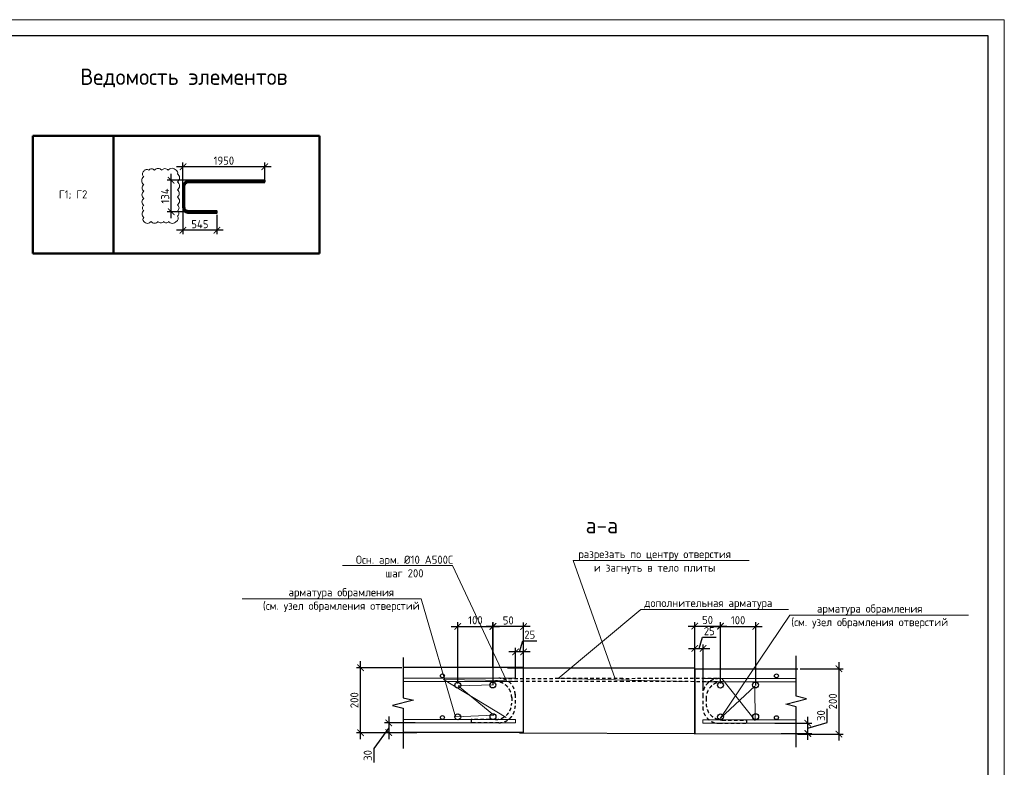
# Model space of a CAD drawing. Header units: millimetres. Extents: x -5898314 to 1055204, y -720802 to 1562611.
# Tile 308 of 362: x 53658 to 83979, y -43547 to -20532. Entities that reach past the tile are written whole.
import ezdxf
from ezdxf import colors
from ezdxf.entities.mleader import LeaderData, LeaderLine
from ezdxf.math import Vec2, Vec3

# ---------------------------------------------------------------- set-up
doc = ezdxf.new("R2010")
doc.units = ezdxf.units.MM
doc.linetypes.add('01 Штриховая _4 мм_', pattern=[6, 3.5, -2.5])
for name, color, linetype, lineweight in [('_0.5', 94, 'Continuous', 50), ('Выноски', 20, 'Continuous', 20), ('Перекрытие ж_бетон', 1, 'Continuous', 30), ('подоснова', 151, 'Continuous', 5), ('поз.', 2, 'Continuous', 25), ('размер', 1, 'Continuous', 25), ('РАЗМЕРЫ', 1, 'Continuous', 9), ('ТОНКИЕ', 7, 'Continuous', 9), ('Узлы', 7, 'Continuous', 0)]:
    doc.layers.add(name, color=color, linetype=linetype, lineweight=lineweight)
doc.layers.add('ТОЛСТЫЕ_ОСНОВНЫЕ', color=6, linetype='Continuous')
doc.styles.add('GOST-2.304_Type-B', font='GOST_Common.ttf')
doc.dimstyles.new('СПДС', dxfattribs={"dimscale": 100, "dimtxt": 2.5, "dimasz": 2, "dimexe": 1.25, "dimexo": 0, "dimtad": 1, "dimdec": 0, "dimrnd": 5, "dimtxsty": 'GOST-2.304_Type-B', "dimblk": 'ARCHTICK', "dimcen": 2.5, "dimdle": 2, "dimclrd": 1, "dimclre": 1, "dimclrt": 1, "dimadec": 0, "dimazin": 2, "dimtfac": 0.75, "dimtdec": 0, "dimtmove": 1, "dimatfit": 3, "dimfxl": 1, "dimtfillclr": 256, "dimtolj": 1, "dimarcsym": 1})

# ---------------------------------------------------------------- blocks, each defined once
blk = doc.blocks.new('*U1581')
at = {"layer": 'ТОЛСТЫЕ_ОСНОВНЫЕ', "color": 6}
blk.add_lwpolyline([(20, 5), (886, 5), (886, 415), (20, 415)], close=True, dxfattribs=at)
at = {"layer": 'ТОНКИЕ'}
blk.add_lwpolyline([(0, 0), (891, 0), (891, 420), (0, 420)], close=True, dxfattribs=at)
blk = doc.blocks.new('*T1528')
at = {"layer": 'Выноски', "color": 0, "linetype": 'ByBlock', "lineweight": 50, "transparency": 16777216}
for p, q in [((0, 0), (8834, 0)), ((0, 0), (0, -3619)), ((2484, 0), (2484, -3619)), ((8834, 0), (8834, -3619)), ((0, -3619), (8834, -3619))]:
    blk.add_line(p, q, dxfattribs=at)
at = {"layer": 'Выноски', "color": 0, "transparency": 16777216, "insert": (1242, -1810), "char_height": 250, "width": 2183.67, "attachment_point": 5, "style": 'GOST-2.304_Type-B'}
blk.add_mtext('Г1; Г2', dxfattribs=at)
blk = doc.blocks.new('_ArchTick')
at = {"color": 0, "linetype": 'ByBlock', "const_width": 0.15}
blk.add_lwpolyline([(-0.5, -0.5), (0.5, 0.5)], dxfattribs=at)
blk = doc.blocks.new('*D1529')
at = {"layer": 'DEFPOINTS', "color": 0, "lineweight": 0, "transparency": 16777216}
for p in [(58687, -25057), (58687, -25657), (61203, -25482)]:
    blk.add_point(p, dxfattribs=at)
at = {"layer": 'размер', "color": 1, "lineweight": -2, "transparency": 16777216}
for p, q in [((61403, -25057), (58487, -25057)), ((58687, -25657), (58687, -24932)), ((61203, -25482), (61203, -24932))]:
    blk.add_line(p, q, dxfattribs=at)
at = {"layer": 'размер', "color": 1, "lineweight": -2, "transparency": 16777216, "xscale": 200, "yscale": 200, "zscale": 200, "rotation": 180}
blk.add_blockref('_ArchTick', (58687, -25057), dxfattribs=at)
at = {"layer": 'размер', "color": 1, "lineweight": -2, "transparency": 16777216, "xscale": 200, "yscale": 200, "zscale": 200}
blk.add_blockref('_ArchTick', (61203, -25057), dxfattribs=at)
at = {"layer": 'размер', "color": 1, "lineweight": 0, "transparency": 16777216, "insert": (59945, -24870), "char_height": 250, "attachment_point": 5, "style": 'GOST-2.304_Type-B'}
blk.add_mtext('\\A1;1950', dxfattribs=at)
blk = doc.blocks.new('*D1530')
at = {"layer": 'DEFPOINTS', "color": 0, "lineweight": 0, "transparency": 16777216}
for p in [(58687, -26176), (59728, -26537), (58687, -27014)]:
    blk.add_point(p, dxfattribs=at)
at = {"layer": 'размер', "color": 1, "lineweight": -2, "transparency": 16777216}
for p, q in [((58687, -26176), (58687, -27139)), ((59728, -26537), (59728, -27139)), ((59928, -27014), (58487, -27014))]:
    blk.add_line(p, q, dxfattribs=at)
at = {"layer": 'размер', "color": 1, "lineweight": -2, "transparency": 16777216, "xscale": 200, "yscale": 200, "zscale": 200, "rotation": 180}
blk.add_blockref('_ArchTick', (58687, -27014), dxfattribs=at)
at = {"layer": 'размер', "color": 1, "lineweight": -2, "transparency": 16777216, "xscale": 200, "yscale": 200, "zscale": 200}
blk.add_blockref('_ArchTick', (59728, -27014), dxfattribs=at)
at = {"layer": 'размер', "color": 1, "lineweight": 0, "transparency": 16777216, "insert": (59207, -26827), "char_height": 250, "attachment_point": 5, "style": 'GOST-2.304_Type-B'}
blk.add_mtext('\\A1;545', dxfattribs=at)
blk = doc.blocks.new('*D1551')
at = {"layer": 'DEFPOINTS', "color": 0, "lineweight": 0, "transparency": 16777216}
for p in [(68926, -39996), (69176, -40475), (68926, -40815)]:
    blk.add_point(p, dxfattribs=at)
at = {"layer": 'РАЗМЕРЫ', "color": 1, "lineweight": -2, "transparency": 16777216}
for p, q in [((69051, -39996), (69154, -39653)), ((69154, -39653), (69579, -39653)), ((69376, -39996), (68726, -39996)), ((68926, -40815), (68926, -39871)), ((69176, -40475), (69176, -39871))]:
    blk.add_line(p, q, dxfattribs=at)
at = {"layer": 'РАЗМЕРЫ', "color": 1, "lineweight": -2, "transparency": 16777216, "xscale": 200, "yscale": 200, "zscale": 200, "rotation": 180}
blk.add_blockref('_ArchTick', (68926, -39996), dxfattribs=at)
at = {"layer": 'РАЗМЕРЫ', "color": 1, "lineweight": -2, "transparency": 16777216, "xscale": 200, "yscale": 200, "zscale": 200}
blk.add_blockref('_ArchTick', (69176, -39996), dxfattribs=at)
at = {"layer": 'РАЗМЕРЫ', "color": 1, "lineweight": 0, "transparency": 16777216, "insert": (69366, -39465), "char_height": 250, "attachment_point": 5, "style": 'GOST-2.304_Type-B'}
blk.add_mtext('\\A1;25', dxfattribs=at)
blk = doc.blocks.new('_None')
blk = doc.blocks.new('*D1552')
at = {"layer": 'DEFPOINTS', "color": 0, "lineweight": 0, "transparency": 16777216}
for p in [(64154, -40482), (65426, -40482), (65346, -42481)]:
    blk.add_point(p, dxfattribs=at)
at = {"layer": 'РАЗМЕРЫ', "color": 1, "lineweight": -2, "transparency": 16777216}
for p, q in [((64154, -42681), (64154, -40282)), ((65426, -40482), (64029, -40482)), ((65346, -42481), (64029, -42481))]:
    blk.add_line(p, q, dxfattribs=at)
at = {"layer": 'РАЗМЕРЫ', "color": 1, "lineweight": -2, "transparency": 16777216, "xscale": 200, "yscale": 200, "zscale": 200}
for p, rotation in [((64154, -40482), 90), ((64154, -42481), 270)]:
    blk.add_blockref('_ArchTick', p, dxfattribs=dict(at, rotation=rotation))
at = {"layer": 'РАЗМЕРЫ', "color": 1, "lineweight": 0, "transparency": 16777216, "insert": (63966, -41481), "char_height": 250, "attachment_point": 5, "rotation": 90, "style": 'GOST-2.304_Type-B'}
blk.add_mtext('\\A1;200', dxfattribs=at)
blk = doc.blocks.new('*D1553')
at = {"layer": 'DEFPOINTS', "color": 0, "lineweight": 0, "transparency": 16777216}
for p in [(65840, -42180), (65022, -42481), (65887, -42481)]:
    blk.add_point(p, dxfattribs=at)
at = {"layer": 'РАЗМЕРЫ', "color": 1, "lineweight": -2, "transparency": 16777216}
for p, q in [((65022, -41980), (65022, -42681)), ((65022, -42331), (64564, -42969)), ((65840, -42180), (64897, -42180)), ((65887, -42481), (64897, -42481)), ((64564, -42969), (64564, -43394))]:
    blk.add_line(p, q, dxfattribs=at)
at = {"layer": 'РАЗМЕРЫ', "color": 1, "lineweight": -2, "transparency": 16777216, "xscale": 200, "yscale": 200, "zscale": 200}
for p, rotation in [((65022, -42180), 90), ((65022, -42481), 270)]:
    blk.add_blockref('_ArchTick', p, dxfattribs=dict(at, rotation=rotation))
at = {"layer": 'РАЗМЕРЫ', "color": 1, "lineweight": 0, "transparency": 16777216, "insert": (64377, -43182), "char_height": 250, "attachment_point": 5, "rotation": 90, "style": 'GOST-2.304_Type-B'}
blk.add_mtext('\\A1;30', dxfattribs=at)
blk = doc.blocks.new('*D1554')
at = {"layer": 'DEFPOINTS', "color": 0, "lineweight": 0, "transparency": 16777216}
for p in [(74706, -39887), (74706, -41196), (74449, -42514)]:
    blk.add_point(p, dxfattribs=at)
at = {"layer": 'РАЗМЕРЫ', "color": 1, "lineweight": -2, "transparency": 16777216}
for p, q in [((74578, -39887), (74681, -39543)), ((74681, -39543), (75106, -39543)), ((74249, -39887), (74906, -39887)), ((74449, -42514), (74449, -39762)), ((74706, -41196), (74706, -39762))]:
    blk.add_line(p, q, dxfattribs=at)
at = {"layer": 'РАЗМЕРЫ', "color": 1, "lineweight": -2, "transparency": 16777216, "xscale": 200, "yscale": 200, "zscale": 200, "rotation": 180}
blk.add_blockref('_ArchTick', (74449, -39887), dxfattribs=at)
at = {"layer": 'РАЗМЕРЫ', "color": 1, "lineweight": -2, "transparency": 16777216, "xscale": 200, "yscale": 200, "zscale": 200}
blk.add_blockref('_ArchTick', (74706, -39887), dxfattribs=at)
at = {"layer": 'РАЗМЕРЫ', "color": 1, "lineweight": 0, "transparency": 16777216, "insert": (74894, -39356), "char_height": 250, "attachment_point": 5, "style": 'GOST-2.304_Type-B'}
blk.add_mtext('\\A1;25', dxfattribs=at)
blk = doc.blocks.new('*D1555')
at = {"layer": 'DEFPOINTS', "color": 0, "lineweight": 0, "transparency": 16777216}
for p in [(77694, -40513), (77615, -42522), (78887, -42522)]:
    blk.add_point(p, dxfattribs=at)
at = {"layer": 'РАЗМЕРЫ', "color": 1, "lineweight": -2, "transparency": 16777216}
for p, q in [((78887, -40313), (78887, -42722)), ((77694, -40513), (79012, -40513)), ((77615, -42522), (79012, -42522))]:
    blk.add_line(p, q, dxfattribs=at)
at = {"layer": 'РАЗМЕРЫ', "color": 1, "lineweight": -2, "transparency": 16777216, "xscale": 200, "yscale": 200, "zscale": 200}
for p, rotation in [((78887, -40513), 90), ((78887, -42522), 270)]:
    blk.add_blockref('_ArchTick', p, dxfattribs=dict(at, rotation=rotation))
at = {"layer": 'РАЗМЕРЫ', "color": 1, "lineweight": 0, "transparency": 16777216, "insert": (78699, -41517), "char_height": 250, "attachment_point": 5, "rotation": 90, "style": 'GOST-2.304_Type-B'}
blk.add_mtext('\\A1;200', dxfattribs=at)
blk = doc.blocks.new('*D1556')
at = {"layer": 'DEFPOINTS', "color": 0, "lineweight": 0, "transparency": 16777216}
for p in [(76910, -42188), (77927, -42188), (77109, -42504)]:
    blk.add_point(p, dxfattribs=at)
at = {"layer": 'РАЗМЕРЫ', "color": 1, "lineweight": -2, "transparency": 16777216}
for p, q in [((78521, -42168), (78521, -41743)), ((77927, -42704), (77927, -41988)), ((76910, -42188), (78052, -42188)), ((77927, -42346), (78521, -42168)), ((77109, -42504), (78052, -42504))]:
    blk.add_line(p, q, dxfattribs=at)
at = {"layer": 'РАЗМЕРЫ', "color": 1, "lineweight": -2, "transparency": 16777216, "xscale": 200, "yscale": 200, "zscale": 200}
for p, rotation in [((77927, -42188), 90), ((77927, -42504), 270)]:
    blk.add_blockref('_ArchTick', p, dxfattribs=dict(at, rotation=rotation))
at = {"layer": 'РАЗМЕРЫ', "color": 1, "lineweight": 0, "transparency": 16777216, "insert": (78334, -41955), "char_height": 250, "attachment_point": 5, "rotation": 90, "style": 'GOST-2.304_Type-B'}
blk.add_mtext('\\A1;30', dxfattribs=at)
blk = doc.blocks.new('*D1557')
at = {"color": 1, "lineweight": -2, "transparency": 16777216}
for p, q in [((74444, -40161), (74444, -39075)), ((75237, -40082), (75237, -39075)), ((74244, -39200), (75437, -39200))]:
    blk.add_line(p, q, dxfattribs=at)
at = {"layer": 'DEFPOINTS', "color": 0, "lineweight": 0, "transparency": 16777216}
for p in [(75237, -39200), (74444, -40161), (75237, -40082, 11856)]:
    blk.add_point(p, dxfattribs=at)
at = {"color": 1, "lineweight": -2, "transparency": 16777216, "xscale": 200, "yscale": 200, "zscale": 200, "rotation": 180}
blk.add_blockref('_ArchTick', (74444, -39200), dxfattribs=at)
at = {"color": 1, "lineweight": -2, "transparency": 16777216, "xscale": 200, "yscale": 200, "zscale": 200}
blk.add_blockref('_ArchTick', (75237, -39200), dxfattribs=at)
at = {"color": 1, "lineweight": 0, "transparency": 16777216, "insert": (74841, -39012), "char_height": 250, "attachment_point": 5, "style": 'GOST-2.304_Type-B'}
blk.add_mtext('\\A1;50', dxfattribs=at)
blk = doc.blocks.new('*D1558')
at = {"color": 1, "lineweight": -2, "transparency": 16777216}
for p, q in [((75240, -40969), (75240, -39082)), ((76324, -41028), (76324, -39082)), ((75040, -39207), (76524, -39207))]:
    blk.add_line(p, q, dxfattribs=at)
at = {"layer": 'DEFPOINTS', "color": 0, "lineweight": 0, "transparency": 16777216}
for p in [(76324, -39207), (75240, -40969), (76324, -41028)]:
    blk.add_point(p, dxfattribs=at)
at = {"color": 1, "lineweight": -2, "transparency": 16777216, "xscale": 200, "yscale": 200, "zscale": 200, "rotation": 180}
blk.add_blockref('_ArchTick', (75240, -39207), dxfattribs=at)
at = {"color": 1, "lineweight": -2, "transparency": 16777216, "xscale": 200, "yscale": 200, "zscale": 200}
blk.add_blockref('_ArchTick', (76324, -39207), dxfattribs=at)
at = {"color": 1, "lineweight": 0, "transparency": 16777216, "insert": (75782, -39019), "char_height": 250, "attachment_point": 5, "style": 'GOST-2.304_Type-B'}
blk.add_mtext('\\A1;100', dxfattribs=at)
blk = doc.blocks.new('*D1559')
at = {"color": 1, "lineweight": -2, "transparency": 16777216}
for p, q in [((67150, -40969), (67150, -39082)), ((68237, -41020), (68237, -39082)), ((66950, -39207), (68437, -39207))]:
    blk.add_line(p, q, dxfattribs=at)
at = {"layer": 'DEFPOINTS', "color": 0, "lineweight": 0, "transparency": 16777216}
for p in [(68237, -39207), (67150, -40969), (68237, -41020)]:
    blk.add_point(p, dxfattribs=at)
at = {"color": 1, "lineweight": -2, "transparency": 16777216, "xscale": 200, "yscale": 200, "zscale": 200, "rotation": 180}
blk.add_blockref('_ArchTick', (67150, -39207), dxfattribs=at)
at = {"color": 1, "lineweight": -2, "transparency": 16777216, "xscale": 200, "yscale": 200, "zscale": 200}
blk.add_blockref('_ArchTick', (68237, -39207), dxfattribs=at)
at = {"color": 1, "lineweight": 0, "transparency": 16777216, "insert": (67693, -39019), "char_height": 250, "attachment_point": 5, "style": 'GOST-2.304_Type-B'}
blk.add_mtext('\\A1;100', dxfattribs=at)
blk = doc.blocks.new('*D1560')
at = {"color": 1, "lineweight": -2, "transparency": 16777216}
for p, q in [((68228, -40480), (68228, -39088)), ((69177, -40480), (69177, -39088)), ((69377, -39213), (68028, -39213))]:
    blk.add_line(p, q, dxfattribs=at)
at = {"layer": 'DEFPOINTS', "color": 0, "lineweight": 0, "transparency": 16777216}
for p in [(68228, -39213), (68228, -40480), (69177, -40480)]:
    blk.add_point(p, dxfattribs=at)
at = {"color": 1, "lineweight": -2, "transparency": 16777216, "xscale": 200, "yscale": 200, "zscale": 200, "rotation": 180}
blk.add_blockref('_ArchTick', (68228, -39213), dxfattribs=at)
at = {"color": 1, "lineweight": -2, "transparency": 16777216, "xscale": 200, "yscale": 200, "zscale": 200}
blk.add_blockref('_ArchTick', (69177, -39213), dxfattribs=at)
at = {"color": 1, "lineweight": 0, "transparency": 16777216, "insert": (68703, -39026), "char_height": 250, "attachment_point": 5, "style": 'GOST-2.304_Type-B'}
blk.add_mtext('\\A1;50', dxfattribs=at)
blk = doc.blocks.new('*D1689')
at = {"layer": 'DEFPOINTS', "color": 0, "lineweight": 0, "transparency": 16777216}
for p in [(58324, -25475), (58910, -25475), (58898, -26442)]:
    blk.add_point(p, dxfattribs=at)
at = {"layer": 'размер', "color": 1, "lineweight": -2, "transparency": 16777216}
for p, q in [((58324, -26642), (58324, -25275)), ((58910, -25475), (58199, -25475)), ((58898, -26442), (58199, -26442))]:
    blk.add_line(p, q, dxfattribs=at)
at = {"layer": 'размер', "color": 1, "lineweight": -2, "transparency": 16777216, "xscale": 200, "yscale": 200, "zscale": 200}
for p, rotation in [((58324, -25475), 90), ((58324, -26442), 270)]:
    blk.add_blockref('_ArchTick', p, dxfattribs=dict(at, rotation=rotation))
at = {"layer": 'размер', "color": 1, "lineweight": 0, "transparency": 16777216, "insert": (58137, -25958), "char_height": 250, "attachment_point": 5, "rotation": 90, "style": 'GOST-2.304_Type-B'}
blk.add_mtext('\\A1;134', dxfattribs=at)

msp = doc.modelspace()

# ---------------------------------------------------------------- linework, layer by layer
at = {"linetype": '01 Штриховая _4 мм_', "ltscale": 500}
msp.add_line((71947.41, -40265.64), (71947.41, -40265.64, -22669.98), dxfattribs=at)
for p, q in [((68676.58, -40480.95), (74440.31, -40488.71)), ((69048.44, -42485.15), (74439.35, -42501.02))]:
    msp.add_line(p, q)
at = {"color": 3, "linetype": 'Continuous', "lineweight": 30}
for centre, radius in [((66675.75, -40730.25), 60), ((67147.48, -41018.04), 90.69), ((68226.56, -41012.41), 90.69), ((75237.23, -41018.04), 90.69), ((76316.31, -41012.41), 90.69), ((76962.02, -40733.77), 60), ((66675.75, -42015.25), 60), ((67149.51, -41993.68), 90.69), ((68233.28, -41987.24), 90.69), ((75239.26, -41993.68), 90.69), ((76323.03, -41987.24), 90.69), ((76962.02, -42018.77), 60)]:
    msp.add_circle(centre, radius, dxfattribs=at)
at = {"layer": '_0.5', "color": 240, "lineweight": 0, "true_color": 0xed1f24}
msp.add_lwpolyline([(57481.08, -26743.58, 0.52056705), (57702.71, -26743.58, 0.52056705), (57919.46, -26743.58, 0.52056705), (58090.73, -26743.58, 0.52056705), (58243.14, -26743.58, 0.52056705), (58474.8, -26743.58, 0.52056705), (58515.68, -26578.88, 0.52056705), (58515.68, -26419, 0.52056705), (58515.68, -26233.53, 0.52056705), (58515.68, -25990.46, 0.52056705), (58515.68, -25772.55, 0.52056705), (58515.68, -25524.27, 0.52056705), (58515.68, -25275.12, 0.52056705), (58471.74, -25168.34, 0.52056705), (58228.88, -25168.34, 0.52056705), (58030.98, -25168.34, 0.52056705), (57808.65, -25168.34, 0.52056705), (57630.1, -25168.34, 0.52056705), (57481.08, -25196.1, 0.52056705), (57481.08, -25361.25, 0.52056705), (57481.08, -25610.9, 0.52056705), (57481.08, -25811.84, 0.52056705), (57481.08, -26033.68, 0.52056705), (57481.08, -26251.45, 0.52056705), (57481.08, -26406.62, 0.52056705), (57481.08, -26620.66, 0.52056705)], format="xyb", close=True, dxfattribs=at)
at = {"layer": 'Перекрытие ж_бетон', "color": 7, "linetype": 'Continuous', "lineweight": 30}
for p, q in [((69175.77, -40475.25), (65462.42, -40475.25)), ((69175.77, -42475.25), (69175.77, -40475.25)), ((74449.46, -40514.03), (77622.07, -40512.36)), ((74449.46, -40514.03), (74449.46, -42514.03)), ((69175.77, -42475.25), (65462.42, -42475.25)), ((74449.46, -42514.03), (77573.31, -42502.69))]:
    msp.add_line(p, q, dxfattribs=at)
at = {"layer": 'Перекрытие ж_бетон', "color": 252, "linetype": 'Continuous', "lineweight": 9, "true_color": 0x939598}
for p, q in [((68413.46, -40805.1), (65462.42, -40805.1)), ((68925.75, -40805.25), (65462.42, -40805.25)), ((68309.2, -40904.01), (65462.42, -40904.01)), ((68925.75, -40904.16), (65462.42, -40904.16)), ((74699.48, -40815.12), (77567.07, -40815.12)), ((74699.48, -40914.03), (77567.07, -40914.03)), ((75159.46, -40815.12), (77567.07, -40815.12)), ((75193.93, -40815.44), (77567.07, -40815.44)), ((75298.19, -40914.35), (77567.07, -40914.35)), ((68925.75, -42075.25), (65462.42, -42075.25)), ((74699.48, -42085.12), (77567.07, -42085.12)), ((68465.78, -42174.16), (65462.42, -42174.16)), ((68925.75, -42174.16), (65462.42, -42174.16)), ((74699.48, -42184.03), (77567.07, -42184.03))]:
    msp.add_line(p, q, dxfattribs=at)
at = {"layer": 'Перекрытие ж_бетон', "color": 3, "linetype": '01 Штриховая _4 мм_', "lineweight": 30, "ltscale": 30}
for p, q in [((72235.81, -40816.19), (68566.65, -40819.48, 100.26)), ((72240.74, -40904.16), (68719.47, -40902.57)), ((75130.51, -40814.33), (72191.31, -40818.56)), ((75143.75, -40912.15), (72204.56, -40905.48)), ((68809.15, -41398.21), (68809.15, -41574.99)), ((68913.41, -41299.3), (68913.41, -41674.99)), ((74693.93, -41315.44), (74693.93, -41691.13)), ((74798.19, -41414.35), (74798.19, -41591.13)), ((68309.15, -42074.99), (67563.27, -42074.99)), ((75298.19, -42091.13), (76044.07, -42091.13)), ((68413.41, -42174.99), (67563.27, -42174.99)), ((75193.93, -42191.13), (76044.07, -42191.13))]:
    msp.add_line(p, q, dxfattribs=at)
at = {"layer": 'Перекрытие ж_бетон', "color": 3, "linetype": 'Continuous', "lineweight": 30}
for p, q in [((67563.27, -42074.99), (67563.27, -42174.99)), ((76044.07, -42091.13), (76044.07, -42191.13))]:
    msp.add_line(p, q, dxfattribs=at)
at = {"layer": 'Перекрытие ж_бетон', "color": 251, "linetype": 'Continuous', "lineweight": 9, "true_color": 0x636466}
for p, q in [((68925.75, -42075.25), (68925.75, -42174.16)), ((74700.24, -42086.04), (74700.24, -42184.95))]:
    msp.add_line(p, q, dxfattribs=at)
at = {"layer": 'Перекрытие ж_бетон', "color": 3, "linetype": '01 Штриховая _4 мм_', "lineweight": 30, "ltscale": 30}
for centre, start, end in [((68309.85, -41404.71), 0, 90), ((68414.11, -41305.8), 0, 90), ((75193.93, -41315.44), 90, 180), ((75298.19, -41414.35), 90, 180), ((68309.15, -41574.99), 270, 0), ((68413.41, -41674.99), 270, 0), ((75193.93, -41691.13), 180, 270), ((75298.19, -41591.13), 180, 270)]:
    msp.add_arc(centre, 500, start, end, dxfattribs=at)
at = {"layer": 'поз.', "linetype": 'Continuous'}
for points in [[(65462.42, -40162.23), (65462.42, -41404.23), (65782.42, -41484.23), (65142.42, -41644.23), (65462.42, -41724.23), (65462.42, -42966.23)], [(77567.07, -42923.92), (77567.07, -41681.92), (77247.07, -41601.92), (77887.07, -41441.92), (77567.07, -41361.92), (77567.07, -40119.92)]]:
    msp.add_lwpolyline(points, dxfattribs=at)
at = {"layer": 'РАЗМЕРЫ', "lineweight": 40}
msp.add_lwpolyline([(61203.05, -25531.53), (61203.05, -25481.53), (58830.93, -25481.53), (58782.62, -25501.54), (58732.25, -25540.39), (58710.27, -25569.03), (58692.79, -25611.24), (58686.83, -25656.53), (58686.83, -26304.8), (58701.53, -26371.2), (58724.18, -26410.42), (58756.2, -26442.45), (58774.33, -26456.36), (58839.18, -26476.82), (59727.58, -26479.8), (59727.58, -26429.8), (58861.83, -26429.8), (58814.4, -26419.3), (58786.38, -26403.12), (58756.9, -26371.64), (58747.33, -26352.23), (58738.96, -26320.98), (58736.83, -26304.8), (58736.83, -25656.53), (58747.33, -25609.1), (58773.44, -25568.14), (58829.47, -25535.79), (58861.83, -25531.53), (61203.05, -25531.53)], dxfattribs=at)

# ---------------------------------------------------------------- block references
at = {"xscale": 100, "yscale": 100, "zscale": 100}
msp.add_blockref('*U1581', (-5120.81, -62531.81), dxfattribs=at)
msp.add_blockref('*T1528', (54061.69, -24107.54))

# ---------------------------------------------------------------- texts
at = {"layer": 'РАЗМЕРЫ', "color": 0, "style": 'GOST-2.304_Type-B'}
msp.add_text('Ведомость элементов', height=500, dxfattribs=at).set_placement((55523.75, -22538.81))
at = {"layer": 'Узлы', "color": 1, "linetype": 'Continuous', "lineweight": 0, "style": 'GOST-2.304_Type-B'}
msp.add_text('а-а', height=500, dxfattribs=at).set_placement((71086.1, -36346.7))

# ---------------------------------------------------------------- dimensions: what is measured, and where the dimension line sits
at = {"lineweight": 0}
for base, p1, p2, text, picture, middle in [((68236.6, -39206.54), (67150.39, -40968.88), (68236.6, -41020.04), '100', '*D1559', (67693.5, -39019.04)), ((68228.39, -39213.5), (69176.62, -40480.22), (68228.39, -40480.22), '50', '*D1560', (68702.5, -39026)), ((75237.06, -39199.87), (74444.48, -40160.97), (75237.06, -40081.7, 11855.59), '50', '*D1557', (74840.77, -39012.37)), ((76323.6, -39206.54), (75240.15, -40968.88), (76323.6, -41027.58), '100', '*D1558', (75781.87, -39019.04))]:
    dim = msp.add_linear_dim(base=base, p1=p1, p2=p2, text=text, dimstyle='СПДС', override={"dimtxt": 2.5}, dxfattribs=at)
    dim.commit()
    dim.dimension.update_dxf_attribs({"geometry": picture, "text_midpoint": middle})
at = {"layer": 'размер', "color": 146, "lineweight": 0, "true_color": 0x006272}
for base, p1, p2, text, picture, middle in [((58686.83, -25057.04), (61203.21, -25481.53), (58686.83, -25656.53), '1950', '*D1529', (59945.02, -24869.54)), ((58686.83, -27014.09), (59727.58, -26537.48), (58686.83, -26175.65), '545', '*D1530', (59207.2, -26826.59))]:
    dim = msp.add_linear_dim(base=base, p1=p1, p2=p2, text=text, dimstyle='СПДС', override={"dimtxt": 2.5}, dxfattribs=at)
    dim.commit()
    dim.dimension.update_dxf_attribs({"geometry": picture, "text_midpoint": middle})
dim = msp.add_linear_dim(base=(58324.32, -25474.55), p1=(58897.66, -26441.53), p2=(58909.61, -25474.55), angle=270, text='134', dimstyle='СПДС', override={"dimtxt": 2.5}, dxfattribs=at)
dim.commit()
dim.dimension.update_dxf_attribs({"geometry": '*D1689', "text_midpoint": (58136.82, -25958.04)})
at = {"layer": 'РАЗМЕРЫ', "color": 1, "lineweight": 0}
dim = msp.add_linear_dim(base=(68925.75, -39996.29), p1=(69175.77, -40475.25), p2=(68925.75, -40815.25), dimstyle='СПДС', override={"dimtxt": 2.5, "dimlfac": 0.1, "dimrnd": 5}, dxfattribs=at)
dim.commit()
dim.dimension.update_dxf_attribs({"geometry": '*D1551', "text_midpoint": (69216.39, -39465.04)})
for base, p1, p2, angle, override, picture, middle in [((74706.29, -39886.78), (74449.46, -42514.03), (74706.29, -41196.12), 180, {"dimtxt": 2.5, "dimlfac": 0.1}, '*D1554', (74743.5, -39355.53)), ((64153.93, -40481.61), (65345.63, -42481.33), (65426.22, -40481.61), 90, {"dimtxt": 2.5, "dimlfac": 0.1, "dimrnd": 5}, '*D1552', (63966.43, -41481.47)), ((78886.81, -42521.53), (77693.5, -40512.87), (77614.53, -42521.53), 270, {"dimtxt": 2.5, "dimlfac": 0.1, "dimrnd": 5}, '*D1555', (78699.31, -41517.2)), ((77927.4, -42187.52), (77109.22, -42504.07), (76910.18, -42187.52), 270, {"dimtxt": 2.5, "dimlfac": 0.1, "dimrnd": 5}, '*D1556', (78333.65, -42105.17))]:
    dim = msp.add_linear_dim(base=base, p1=p1, p2=p2, angle=angle, dimstyle='СПДС', override=override, dxfattribs=at)
    dim.commit()
    dim.dimension.update_dxf_attribs({"geometry": picture, "text_midpoint": middle})
dim = msp.add_linear_dim(base=(65021.97, -42481.33), p1=(65840.14, -42180.25), p2=(65886.87, -42481.33), angle=90, dimstyle='СПДС', override={"dimtxt": 2.5, "dimlfac": 0.1}, dxfattribs=at)
dim.commit()
dim.dimension.update_dxf_attribs({"geometry": '*D1553', "text_midpoint": (64564.49, -43031.94), "dimtype": 160})

# ---------------------------------------------------------------- leaders
at = {"layer": 'подоснова', "color": 2, "ltscale": 0.3}
ml = msp.add_multileader_mtext('Standard', dxfattribs=at)
ml.set_content('разрезать по центру отверстия \\Pи загнуть в тело плиты', color=2, style='GOST-2.304_Type-B')
ml.set_leader_properties(color=256, linetype='ByLayer', lineweight=15)
ml.set_arrow_properties(name='NONE')
ml.build(insert=Vec2(0, 0))
ml.multileader.update_dxf_attribs({"text_left_attachment_type": 6, "text_right_attachment_type": 6, "dogleg_length": 0.1, "arrow_head_size": 18})
ctx = ml.context
ctx.base_point, ctx.char_height, ctx.arrow_head_size, ctx.landing_gap_size, ctx.plane_origin = Vec3(70700.61, -37183.17), 250, 18, 20, Vec3(68617.23, -32974.75)
ctx.left_attachment, ctx.right_attachment, ctx.text_align_type = 6, 6, 1
notes = []
notes.append((ctx, [(0, (1, 1, 0), (70700.51, -37183.17), (1, 0), 0.1, [(0, [(71991.82, -40826.26)], 0, [])])]))
ctx.mtext.insert, ctx.mtext.alignment, ctx.mtext.flow_direction = Vec3(73211.51, -36858.17), 2, 5
ml = msp.add_multileader_mtext('Standard', dxfattribs=at)
ml.set_content('Осн. арм. %%C10 А500С\\Pшаг 200', color=2, style='GOST-2.304_Type-B')
ml.set_leader_properties(color=256, linetype='ByLayer', lineweight=15)
ml.set_arrow_properties(name='NONE')
ml.build(insert=Vec2(0, 0))
ml.multileader.update_dxf_attribs({"text_left_attachment_type": 6, "text_right_attachment_type": 6, "dogleg_length": 0.1, "arrow_head_size": 18})
ctx = ml.context
ctx.base_point, ctx.char_height, ctx.arrow_head_size, ctx.landing_gap_size, ctx.plane_origin = Vec3(64036.06, -37332.2, 200), 250, 18, 20, Vec3(57094.48, -34001.75, 200)
ctx.left_attachment, ctx.right_attachment, ctx.text_align_type = 6, 6, 1
notes.append((ctx, [(1, (1, 1, 0), (66982.98, -37332.2, 200), (-1, 0), 0.1, [(4, [(68634.24, -42017.81, 200), (66705.09, -40841.58, 200), (68649.45, -40873.58, 200)], 0, [])])]))
ctx.mtext.insert, ctx.mtext.alignment, ctx.mtext.flow_direction = Vec3(65509.47, -37032.2, 200), 2, 5
ml = msp.add_multileader_mtext('Standard', dxfattribs=at)
ml.set_content('арматура обрамления \\P(см. узел обрамления отверстий', color=2, style='GOST-2.304_Type-B')
ml.set_leader_properties(color=256, linetype='ByLayer', lineweight=15)
ml.set_arrow_properties(name='NONE')
ml.build(insert=Vec2(0, 0))
ml.multileader.update_dxf_attribs({"text_left_attachment_type": 6, "text_right_attachment_type": 6, "dogleg_length": 0.1, "arrow_head_size": 18})
ctx = ml.context
ctx.base_point, ctx.char_height, ctx.arrow_head_size, ctx.landing_gap_size, ctx.plane_origin = Vec3(61107.05, -38358.15), 250, 18, 20, Vec3(65373.35, -32993.76)
ctx.left_attachment, ctx.right_attachment, ctx.text_align_type = 6, 6, 1
notes.append((ctx, [(1, (1, 1, 0), (66016.47, -38358.15), (-1, 0), 0.1, [(1, [(68242.3, -41008.5), (67162.27, -41037.07), (68259.47, -41938.14), (67079.34, -41995.07)], 0, [])])]))
ctx.mtext.insert, ctx.mtext.alignment, ctx.mtext.flow_direction = Vec3(63561.71, -38033.15), 2, 5
ml = msp.add_multileader_mtext('Standard', dxfattribs=at)
ml.set_content('дополнительная арматура', color=2, style='GOST-2.304_Type-B')
ml.set_leader_properties(color=256, linetype='ByLayer', lineweight=15)
ml.set_arrow_properties(name='NONE')
ml.build(insert=Vec2(0, 0))
ml.multileader.update_dxf_attribs({"text_left_attachment_type": 6, "text_right_attachment_type": 6, "dogleg_length": 0.1, "arrow_head_size": 18})
ctx = ml.context
ctx.base_point, ctx.char_height, ctx.arrow_head_size, ctx.landing_gap_size, ctx.plane_origin = Vec3(72789.47, -38686.96), 250, 18, 20, Vec3(70706.1, -34478.54)
ctx.left_attachment, ctx.right_attachment, ctx.text_align_type = 6, 6, 1
notes.append((ctx, [(0, (1, 1, 0), (72789.37, -38686.96), (1, 0), 0.1, [(1, [(74219.34, -40902.67), (70239.24, -40816.29)], 0, [])])]))
ctx.mtext.insert, ctx.mtext.alignment, ctx.mtext.flow_direction = Vec3(74864.77, -38361.96), 2, 5
ml = msp.add_multileader_mtext('Standard', dxfattribs=at)
ml.set_content('арматура обрамления \\P(см. узел обрамления отверстий', color=2, style='GOST-2.304_Type-B')
ml.set_leader_properties(color=256, linetype='ByLayer', lineweight=15)
ml.set_arrow_properties(name='NONE')
ml.build(insert=Vec2(0, 0))
ml.multileader.update_dxf_attribs({"text_left_attachment_type": 6, "text_right_attachment_type": 6, "dogleg_length": 0.1, "arrow_head_size": 18})
ctx = ml.context
ctx.base_point, ctx.char_height, ctx.arrow_head_size, ctx.landing_gap_size, ctx.plane_origin = Vec3(77378.87, -38860.44), 250, 18, 20, Vec3(78329.5, -34478.54)
ctx.left_attachment, ctx.right_attachment, ctx.text_align_type = 6, 6, 1
notes.append((ctx, [(0, (1, 1, 0), (77378.77, -38860.44), (1, 0), 0.1, [(3, [(75275.85, -40816.29), (76309.36, -42107.75), (76299.52, -41043.94), (75228.91, -42039.3)], 0, [])])]))
ctx.mtext.insert, ctx.mtext.alignment, ctx.mtext.flow_direction = Vec3(79833.53, -38535.44), 2, 5
for ctx, leaders in notes:
    for number, flags, end, landing, length, lines in leaders:
        leader = LeaderData()
        leader.index, (leader.has_last_leader_line, leader.has_dogleg_vector, leader.attachment_direction) = number, flags
        leader.last_leader_point, leader.dogleg_vector, leader.dogleg_length = Vec3(end), Vec3(landing), length
        for number, points, colour, breaks in lines:
            line = LeaderLine()
            line.index, line.vertices, line.color, line.breaks = number, Vec3.list(points), colors.encode_raw_color(colour), breaks
            leader.lines.append(line)
        ctx.leaders.append(leader)

doc.saveas('drawing.dxf')
